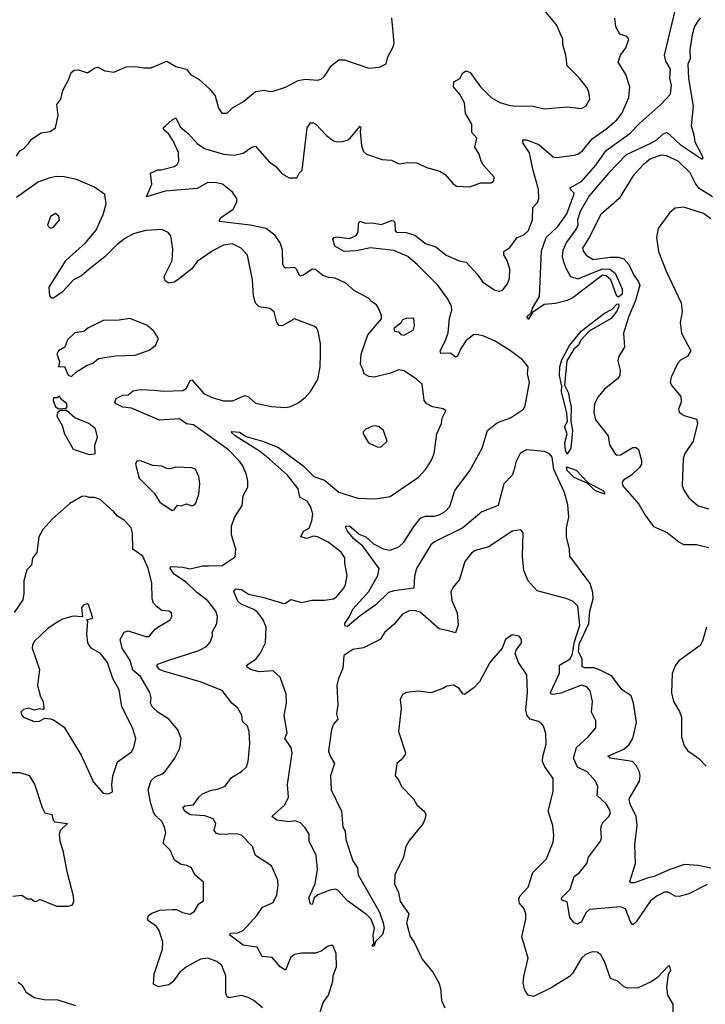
# Model space of a CAD drawing. Extents: x 2057697 to 2160550, y 827490 to 1016834.
# Tile 372 of 509: x 2110283 to 2114155, y 970544 to 976105. Entities that reach past the tile are written whole.
import ezdxf

# ---------------------------------------------------------------- set-up
doc = ezdxf.new("R2010")
doc.units = 0

msp = doc.modelspace()

# ---------------------------------------------------------------- linework, layer by layer
at = {"layer": '0CON20XD'}
for points in [[(2111856, 973456), (2111795, 973533.1), (2111693.2, 973623.2), (2111638.3, 973668.3), (2111500.6, 973755), (2111477.5, 973775), (2111481.7, 973778.3), (2111525, 973774.5), (2111561.2, 973751.2), (2111655, 973724.1), (2111745, 973689.6), (2111884.8, 973584.8), (2111945, 973525.3), (2112005, 973503.8), (2112086, 973436), (2112192.6, 973402.6), (2112290.3, 973399.7), (2112375, 973412), (2112535, 973522), (2112574.6, 973565.4), (2112606.1, 973613.9), (2112623.1, 973655), (2112639.5, 973765), (2112665.8, 973825), (2112668, 973855), (2112690, 973895), (2112675, 973908), (2112615, 973917.5), (2112582, 973935), (2112568, 973955), (2112555, 974046.2), (2112524.2, 974075), (2112455, 974122.2), (2112425, 974126.7), (2112378, 974108), (2112285, 974086.7), (2112255, 974090), (2112227.5, 974105), (2112221.7, 974131.7), (2112207, 974157), (2112212, 974215), (2112249.2, 974325), (2112326.7, 974415), (2112326.2, 974435), (2112308.8, 974475), (2112298.8, 974495), (2112271.7, 974511.7), (2112252.4, 974532.4), (2112173.4, 974573.4), (2112125, 974617.1), (2112065, 974645.5), (2112028.6, 974648.6), (2111995, 974660.6), (2111965.4, 974685.4), (2111955, 974693.1), (2111935, 974695.5), (2111885, 974661.5), (2111865, 974656), (2111846.6, 974696.6), (2111836.1, 974706.1), (2111785, 974702.2), (2111776.5, 974706.5), (2111769.1, 974725), (2111767.8, 974805), (2111753.7, 974843.7), (2111725, 974886.2), (2111675.6, 974925), (2111585, 974944.7), (2111408.8, 974965), (2111417.1, 974985), (2111489.6, 975035), (2111510, 975075), (2111508.5, 975095), (2111485, 975131.5), (2111428.6, 975175), (2111395, 975183.2), (2111345, 975184.5), (2111285, 975152), (2111105, 975136.1), (2111000, 975105), (2111029.3, 975175), (2111021.3, 975238.7), (2111063.8, 975256.2), (2111082.8, 975257.2), (2111155.3, 975274.7), (2111172.5, 975287.5), (2111181.2, 975305), (2111180.3, 975355), (2111150.3, 975420.3), (2111125, 975458.9), (2111096, 975485), (2111096, 975495), (2111105.8, 975505), (2111145, 975540), (2111165, 975550), (2111190.2, 975500.2), (2111235, 975461.9), (2111285.3, 975405.3), (2111327.1, 975377.1), (2111435, 975345.3), (2111495, 975339.6), (2111545, 975350.5), (2111595, 975385.7), (2111615, 975390), (2111691.3, 975301.3), (2111730, 975275), (2111765, 975233.8), (2111805, 975212), (2111848.3, 975211.7), (2111861.2, 975238.8), (2111878, 975255), (2111905.7, 975494.3), (2111925, 975522), (2111942.3, 975522.3), (2111955, 975514), (2112015, 975450.6), (2112055, 975421.4), (2112075, 975415.6), (2112107, 975417), (2112135, 975424.4), (2112150, 975435), (2112205, 975503.3), (2112210, 975495), (2112206.7, 975473.3), (2112213.2, 975393.2), (2112225, 975360), (2112242.5, 975345), (2112330, 975315), (2112382.3, 975312.3), (2112425, 975290), (2112472.5, 975297.5), (2112525, 975295.8), (2112579.5, 975269.5), (2112655, 975250), (2112685, 975230), (2112728.8, 975178.8), (2112750, 975165), (2112825, 975161.2), (2112885, 975183.3), (2112946.1, 975183.9), (2112960, 975195), (2112963.3, 975215), (2112900, 975285), (2112888.8, 975305), (2112878, 975345), (2112853.8, 975385), (2112863.8, 975435), (2112836.7, 975466.7), (2112836.7, 975515), (2112801.1, 975575), (2112795.4, 975635), (2112770.1, 975680.1), (2112733.1, 975725), (2112735.6, 975754.4), (2112767.8, 975772.2), (2112786.2, 975805), (2112805, 975815.8), (2112827.2, 975807.2), (2112885.6, 975725), (2112945.7, 975665), (2112995, 975636.4), (2113045, 975622.7), (2113085, 975615.6), (2113175, 975618.5), (2113245, 975602.2), (2113375, 975613.1), (2113455, 975602.9), (2113482.1, 975617.9), (2113502, 975655), (2113497.1, 975695), (2113485, 975721.2), (2113444.3, 975775), (2113374.5, 975845), (2113367.1, 975905), (2113349.4, 975965), (2113350.8, 975995), (2113314.2, 976075), (2113201.2, 976211.2)], [(2114125.8, 976115), (2114109.3, 976090.7), (2114094.5, 976065.5), (2114080.2, 976019.8), (2114067.5, 975935), (2114068.4, 975885), (2114056.3, 975853.7), (2114059, 975775), (2114085.3, 975615), (2114074.5, 975504.5), (2114090.6, 975455), (2114095.8, 975415), (2114135, 975338.8), (2114140, 975325), (2114136.7, 975315), (2114018.2, 975395), (2113955, 975454), (2113935, 975465.4), (2113915, 975458.9), (2113879.5, 975425), (2113845, 975404.8), (2113708, 975342), (2113610.4, 975239.6), (2113499.6, 975110.4), (2113448.9, 975021.1), (2113432.2, 974975), (2113434.7, 974945), (2113427.5, 974925), (2113371.2, 974848.8), (2113351.1, 974801.1), (2113347, 974767), (2113352.2, 974742.2), (2113368.1, 974698.1), (2113393.9, 974653.9), (2113435, 974641.2), (2113575, 974698.1), (2113615, 974695.7), (2113645, 974673.1), (2113684.7, 974585), (2113685, 974554.4), (2113665, 974536.9), (2113655, 974544), (2113621.4, 974635), (2113595, 974658.6), (2113575, 974662.5), (2113406.7, 974533.3), (2113375, 974518.1), (2113308.3, 974501.7), (2113245, 974495.6), (2113179.5, 974450.5), (2113155, 974412.5), (2113149.5, 974425), (2113154, 974435), (2113170.7, 974449.3), (2113178.5, 974475), (2113217.7, 974542.3), (2113230.5, 974799.5), (2113255.6, 974875), (2113322.6, 974937.4), (2113372.3, 975007.7), (2113412.7, 975115), (2113413.3, 975125), (2113393.3, 975145), (2113392.2, 975155), (2113458, 975192), (2113537.3, 975282.7), (2113595, 975366.6), (2113728.4, 975461.6), (2113785, 975520.8), (2113904.5, 975625.5), (2113958.6, 975685), (2113964.3, 975734.3), (2113954.3, 975775), (2113957.8, 975825), (2113931.1, 975871.1), (2113924.5, 975905), (2113986.4, 976163.6)], [(2110265.6, 975334.4), (2110283.8, 975365), (2110305, 975376.2), (2110333.3, 975405), (2110350.7, 975429.3), (2110404.1, 975465.9), (2110455, 975473.8), (2110486.1, 975493.9), (2110500, 975565), (2110493.8, 975625), (2110516.2, 975655), (2110526.2, 975705), (2110561.7, 975768.3), (2110574.1, 975805.9), (2110590, 975820), (2110615, 975820.8), (2110666, 975804), (2110707.3, 975832.7), (2110724.1, 975835.9), (2110765, 975816), (2110815, 975809.2), (2110885, 975838.6), (2110935, 975840.8), (2110985, 975832), (2111025, 975832.5), (2111115, 975870.8), (2111165, 975840), (2111224.4, 975824.4), (2111248, 975795), (2111297.2, 975767.2), (2111355, 975714), (2111386.7, 975675), (2111406.7, 975605), (2111425, 975576.7), (2111455, 975576.7), (2111485, 975606.7), (2111547.1, 975642.9), (2111615, 975698.8), (2111665, 975706.2), (2111695, 975698.8), (2111715, 975701.2), (2111785, 975724.3), (2111855, 975762.2), (2111895, 975768.1), (2111965, 975762.9), (2111985, 975768.8), (2112005, 975786), (2112044.7, 975845.3), (2112085, 975877.5), (2112117.8, 975877.8), (2112255, 975831.4), (2112315, 975836.2), (2112353.3, 975855), (2112361.2, 975895), (2112393.8, 975955), (2112397.3, 975972.7), (2112384, 976115)], [(2113561.1, 972431.1), (2113525, 972445.1), (2113474.5, 972444.5), (2113460.3, 972450.3), (2113459.2, 972495), (2113438.5, 972535), (2113441.9, 972578.1), (2113497, 972695), (2113503.2, 972765), (2113521, 972835), (2113520.2, 972870.2), (2113505, 972920.5), (2113388.9, 973075), (2113388.2, 973115), (2113371.5, 973185), (2113370.6, 973235), (2113384.7, 973295), (2113379, 973365), (2113359.8, 973435), (2113300.2, 973565), (2113290.4, 973635), (2113275, 973653.3), (2113246.5, 973666.5), (2113145, 973676.1), (2113109.5, 973655), (2113084.6, 973605), (2113079.6, 973580.4), (2113065.7, 973535), (2113016.6, 973483.4), (2112985, 973361.2), (2112893.3, 973325), (2112785.4, 973234.6), (2112625, 973156), (2112605, 973138.2), (2112524.2, 973005), (2112512.2, 972962.2), (2112508.8, 972895), (2112395, 972880), (2112365, 972869.3), (2112295, 972800.9), (2112205, 972738.9), (2112135, 972678.2), (2112120.6, 972680.6), (2112118.5, 972695), (2112146.2, 972733.8), (2112164.3, 972775), (2112255.3, 972875), (2112306, 972965), (2112313.6, 973005), (2112221.6, 973131.6), (2112168.5, 973175), (2112135, 973217.1), (2112124.5, 973235), (2112125.8, 973244.2), (2112145, 973246.2), (2112199.8, 973199.8), (2112238.2, 973185), (2112280.5, 973145), (2112335, 973116.9), (2112375, 973108.9), (2112425, 973127.9), (2112451.8, 973155), (2112510, 973245), (2112548.7, 973291.3), (2112575, 973301.9), (2112625, 973300.5), (2112652.4, 973307.6), (2112685, 973327.9), (2112711.5, 973355), (2112740, 973445), (2112822.9, 973555), (2112893.8, 973685), (2112925.3, 973784.7), (2112980.8, 973829.2), (2113055, 973855.6), (2113128.6, 973905), (2113137.8, 973925), (2113161.1, 974055), (2113150.6, 974105), (2113154, 974145), (2113123.2, 974183.2), (2113055.3, 974235.3), (2112968.7, 974288.7), (2112905, 974317.5), (2112865, 974327.1), (2112845, 974324.3), (2112805, 974293.1), (2112775, 974248.1), (2112755, 974204.3), (2112745, 974198.6), (2112715, 974220.9), (2112660.5, 974220.5), (2112656.7, 974235), (2112687.3, 974292.7), (2112702.9, 974337.1), (2112710.7, 974419.3), (2112723.7, 974465), (2112721.7, 974485), (2112702.8, 974525), (2112645.2, 974605), (2112529.7, 974719.7), (2112475, 974767), (2112395, 974801.6), (2112265, 974815.6), (2112185, 974799.2), (2112115, 974796.2), (2112062.5, 974825), (2112052, 974865), (2112059.2, 974875), (2112075, 974878.8), (2112145, 974868.2), (2112183.7, 974886.3), (2112194.5, 974905.5), (2112196, 974954), (2112204, 974966), (2112235, 974955.8), (2112275, 974957.1), (2112325, 974948.8), (2112385, 974970.8), (2112395, 974968.8), (2112402.5, 974955), (2112404.4, 974915), (2112411.2, 974905), (2112465, 974902.1), (2112515, 974888.2), (2112575, 974840.4), (2112632.7, 974822.7), (2112690.8, 974775), (2112765, 974742.9), (2112804.5, 974734.5), (2112868.9, 974665), (2112895.8, 974625), (2112966.7, 974576.7), (2112995, 974572), (2113010.5, 974579.5), (2113037, 974613), (2113049.2, 974645), (2113050.6, 974695), (2113036.7, 974745), (2113017.6, 974777.6), (2113017.1, 974795), (2113051.7, 974818.3), (2113092, 974875), (2113129.4, 974890.6), (2113156.5, 974915), (2113179.4, 974975), (2113181.4, 975045), (2113207.2, 975072.8), (2113214.4, 975095), (2113213.6, 975145), (2113180.2, 975260.2), (2113162.2, 975352.2), (2113126.7, 975405), (2113124.4, 975425.6), (2113144.4, 975425.6), (2113215, 975399.3), (2113295, 975330.6), (2113315, 975327.1), (2113415, 975340), (2113435, 975345.7), (2113461.4, 975365), (2113515, 975432.5), (2113599, 975491), (2113655, 975538.9), (2113683.6, 975575), (2113723.1, 975665), (2113729.4, 975725), (2113705.6, 975795), (2113662.5, 975865), (2113676.2, 975905), (2113705.8, 975945), (2113723.3, 975995), (2113710.7, 976010.7), (2113672.3, 976022.3), (2113648.8, 976065), (2113643, 976113)], [(2114195, 975103.5), (2114120.5, 975150.5), (2114099.1, 975179.1), (2114069.7, 975239.7), (2114002.2, 975305), (2113936.4, 975336.4), (2113905, 975339.7), (2113845, 975319.7), (2113803.5, 975285), (2113745, 975221.4), (2113668.6, 975095), (2113565.3, 975004.7), (2113498.9, 974875), (2113461.5, 974815), (2113466.7, 974795), (2113481.1, 974775), (2113521.3, 974751.3), (2113615, 974763.5), (2113665, 974762.9), (2113695, 974753.8), (2113723, 974723), (2113750, 974665), (2113778.4, 974625), (2113784.1, 974605), (2113761.3, 974518.7), (2113720.3, 974425), (2113693.2, 974335), (2113697.8, 974255), (2113667.1, 974205), (2113661.3, 974178.7), (2113673.8, 974125), (2113672.2, 974095), (2113660.8, 974079.2), (2113584.3, 974015.7), (2113548.9, 973975), (2113528.6, 973935), (2113525.8, 973885.8), (2113534.3, 973845), (2113605.4, 973755.4), (2113613.9, 973703.9), (2113645, 973652.5), (2113655.7, 973645.7), (2113675, 973646.9), (2113745, 973689.4), (2113765, 973689.2), (2113776.7, 973676.7), (2113794.3, 973615), (2113794.2, 973595), (2113782.9, 973575), (2113738.1, 973531.9), (2113693.3, 973505), (2113685, 973492.5), (2113687.5, 973475), (2113779.3, 973369.3), (2113815, 973307.5), (2113863.1, 973243.1), (2113939.1, 973209.1), (2114005.5, 973155.5), (2114031.7, 973141.7), (2114105, 973140.8), (2114174.3, 973124.3)], [(2110675.6, 974695), (2110632.7, 974657.3), (2110587.1, 974635), (2110525, 974567.8), (2110475, 974532.2), (2110465, 974531.9), (2110453.3, 974545), (2110449.4, 974595), (2110545, 974747.5), (2110655, 974843.8), (2110715, 974915.6), (2110754.3, 975005), (2110771.2, 975065), (2110765, 975116.7), (2110705, 975159.5), (2110605, 975201.5), (2110535, 975216.9), (2110491.7, 975218.3), (2110455, 975212.5), (2110390.2, 975189.8), (2110265, 975101.2)], [(2114185, 974980.8), (2114145, 975010), (2114034.2, 975045.8), (2113985, 975040), (2113954.5, 975015.5), (2113889.2, 974925), (2113878.6, 974875), (2113890, 974795), (2113934.6, 974684.6), (2114019.2, 974505), (2114024, 974455), (2114012, 974395), (2114020.8, 974335), (2114073.3, 974235), (2114055.9, 974204.1), (2114015, 974181.2), (2113998.8, 974165), (2113962, 974085), (2113956.2, 974055), (2113966.7, 974035), (2114017.3, 973977.3), (2114018.8, 973945), (2114004, 973905), (2114007.7, 973887.7), (2114035, 973868.8), (2114105, 973848), (2114110.6, 973825), (2114086.9, 973725), (2114039.5, 973655), (2114030.4, 973625), (2114024.3, 973475), (2114031.7, 973451.7), (2114060.8, 973405), (2114115, 973358.9), (2114175, 973342.1)], [(2110455, 974928), (2110475, 974932.5), (2110508.1, 974975), (2110505, 974996), (2110485, 975010.6), (2110456.4, 974993.6), (2110440, 974945), (2110455, 974928)], [(2111970.2, 970469.8), (2111997.8, 970555), (2112027.8, 970595), (2112051.4, 970675), (2112053.2, 970706.8), (2112071.9, 970755), (2112071.2, 970831.2), (2112053.3, 970873.3), (2112045, 970877.5), (2112025, 970873.3), (2111985, 970844), (2111953.9, 970833.9), (2111875, 970833.8), (2111835, 970825.7), (2111815, 970811.2), (2111785, 970736.7), (2111755, 970755.6), (2111708.3, 970808.3), (2111652, 970815), (2111625, 970866.2), (2111545, 970878.9), (2111470, 970935), (2111473.1, 970946.9), (2111515, 970947.3), (2111547.2, 970962.8), (2111621.9, 971045), (2111655, 971092.5), (2111715, 971118.8), (2111735, 971162.5), (2111742.2, 971215), (2111740, 971245), (2111705, 971326.7), (2111615, 971383.8), (2111597.1, 971435), (2111535, 971498.6), (2111505, 971507.3), (2111415, 971504.1), (2111395, 971509.6), (2111380.9, 971525), (2111390.5, 971565), (2111375, 971591.9), (2111328, 971608), (2111245, 971614.3), (2111215.6, 971635), (2111204.3, 971655), (2111215, 971665.6), (2111265, 971671.1), (2111295.3, 971714.7), (2111315, 971732.2), (2111365, 971754.5), (2111401.1, 971758.9), (2111444.1, 971775.9), (2111478.8, 971825), (2111535, 971858.8), (2111563.3, 971885), (2111573.8, 971915), (2111582.9, 972015), (2111580, 972085), (2111568.8, 972115), (2111540.9, 972140.9), (2111537.1, 972177.1), (2111515.8, 972215.8), (2111481.2, 972245), (2111426.4, 972316.4), (2111303.3, 972365), (2111095.2, 972425.2), (2111073.3, 972435), (2111058.1, 972455), (2111064.2, 972465), (2111115, 972484.7), (2111295, 972541.5), (2111338, 972565), (2111359.7, 972590.3), (2111372.5, 972625), (2111370, 972645), (2111396, 972695), (2111400, 972735), (2111390, 972765), (2111345, 972823.5), (2111281.7, 972871.7), (2111225, 972927.3), (2111155, 972972.5), (2111132.5, 973005), (2111134.5, 973015.5), (2111143.4, 973016.6), (2111205, 973012.9), (2111245, 973003.3), (2111315, 973020.4), (2111349.8, 973019.8), (2111427.4, 973022.6), (2111499.5, 973070.5), (2111503.3, 973115), (2111480, 973195), (2111480, 973245), (2111495.8, 973294.2), (2111538.8, 973361.2), (2111546, 973415), (2111570.8, 973465), (2111572.3, 973497.7), (2111564.4, 973535), (2111542.5, 973585), (2111523, 973613), (2111461.5, 973675), (2111265, 973816.7), (2111225, 973822.2), (2111185, 973850), (2111073.5, 973843.5), (2110915, 973910), (2110865, 973915.7), (2110828.8, 973935), (2110821.2, 973945), (2110828.8, 973965), (2110865, 973984.2), (2110895, 973986), (2110925, 974008.9), (2110965, 974015.5), (2111042.6, 974012.6), (2111095, 974007.7), (2111205, 974010.4), (2111225.3, 974024.7), (2111245, 974068), (2111255, 974070), (2111325, 973992.3), (2111375, 973969.2), (2111435, 973952.1), (2111485, 973951.5), (2111555, 973981.9), (2111575, 973975.7), (2111615, 973940), (2111705, 973920.8), (2111785, 973914.2), (2111815, 973920), (2111855, 973941.4), (2111895, 973971.4), (2111925.9, 974004.1), (2111966.7, 974073.3), (2111979.1, 974145), (2111982.5, 974215), (2111981.1, 974275), (2111968.1, 974345), (2111958.6, 974365), (2111945, 974374.3), (2111835.7, 974415.7), (2111765, 974375.6), (2111748.1, 974378.1), (2111734.5, 974394.5), (2111720.8, 974455), (2111696.2, 974473.8), (2111635, 974482.5), (2111614.6, 974504.6), (2111603.2, 974543.2), (2111598.6, 974635), (2111568.9, 974775), (2111533.8, 974813.8), (2111485, 974839.5), (2111435, 974832.2), (2111375, 974801.4), (2111285, 974740), (2111255, 974698.6), (2111177.1, 974635), (2111155, 974621.8), (2111125, 974617.5), (2111105, 974630), (2111098.9, 974655), (2111143.9, 974745), (2111148.6, 974808.6), (2111136, 974885), (2111122.3, 974902.3), (2111085, 974919.2), (2110995, 974914.4), (2110925, 974894.6), (2110875, 974867.3), (2110834.4, 974835.6), (2110763.6, 974765), (2110675.6, 974695)], [(2113375, 973651.2), (2113365, 973673.3), (2113362.2, 973715), (2113373.8, 973765), (2113358.8, 973805), (2113376, 973835), (2113373, 973883), (2113343.3, 974005), (2113344.4, 974035), (2113332.3, 974095), (2113333.9, 974143.9), (2113345, 974184.2), (2113388.4, 974265), (2113455, 974347.8), (2113585, 974448.2), (2113629.2, 974470.8), (2113655, 974498.8), (2113665, 974500), (2113666.7, 974486.7), (2113655, 974457.8), (2113622.6, 974417.4), (2113498, 974345), (2113454, 974296), (2113436.1, 974263.9), (2113412.2, 974245), (2113372.2, 974177.8), (2113360.3, 974040.3), (2113382.1, 973995), (2113388, 973958), (2113397.1, 973922.9), (2113395.4, 973835), (2113405.3, 973785), (2113395.3, 973685), (2113375, 973651.2)], [(2110575, 974090), (2110603.9, 974116.1), (2110665, 974154.2), (2110696.7, 974165), (2110728.3, 974191.7), (2110825, 974206.9), (2110935, 974209.4), (2111015, 974238), (2111050, 974265), (2111067.5, 974305), (2111040, 974345), (2111000.5, 974380.5), (2110905, 974418), (2110845, 974407.5), (2110755, 974405.8), (2110667.3, 974362.7), (2110645, 974343.8), (2110595, 974336), (2110552.7, 974297.3), (2110537.5, 974255), (2110503.3, 974235), (2110493.3, 974215), (2110507.5, 974175), (2110503.3, 974145), (2110536.4, 974146.4), (2110557, 974097), (2110575, 974090)], [(2112455, 974323.8), (2112507, 974353), (2112513.3, 974375), (2112508.3, 974418.3), (2112465, 974417.5), (2112445, 974410), (2112435, 974390), (2112395, 974360), (2112400, 974345), (2112421.7, 974341.7), (2112435, 974327.5), (2112455, 974323.8)], [(2110505, 973907.5), (2110545, 973910), (2110551.7, 973918.3), (2110550, 973935), (2110520, 973960), (2110508.3, 973978.3), (2110495, 973970), (2110475, 973970), (2110472.5, 973955), (2110485, 973917.5), (2110505, 973907.5)], [(2110675, 973650), (2110705, 973652.5), (2110710, 973655), (2110708.3, 973701.7), (2110723, 973747), (2110711.2, 973795), (2110673.3, 973825), (2110595, 973856.2), (2110548.3, 973898.3), (2110511.7, 973898.3), (2110496.4, 973883.6), (2110493.3, 973865), (2110523.6, 973813.6), (2110536.2, 973765), (2110585, 973680), (2110675, 973650)], [(2112305, 973690), (2112325, 973693.3), (2112357.5, 973725), (2112336.7, 973785), (2112312.5, 973805), (2112295, 973811.2), (2112275, 973810), (2112237, 973793), (2112223, 973777), (2112222.5, 973765), (2112253.3, 973715), (2112305, 973690)], [(2111145, 973333.3), (2111155, 973337.5), (2111175, 973363.8), (2111195, 973360), (2111225, 973370), (2111255, 973360), (2111270, 973365), (2111278, 973375), (2111294.2, 973425.8), (2111300, 973485), (2111294.5, 973524.5), (2111275.6, 973565.6), (2111255, 973574), (2111165, 973577.5), (2111135, 973568.8), (2111115, 973570), (2111085, 973583.8), (2111035, 973586.7), (2110965, 973613.3), (2110945, 973612.5), (2110936.7, 973595), (2110957.5, 973515), (2111041.7, 973431.7), (2111075, 973380), (2111145, 973333.3)], [(2113585, 973424.3), (2113535, 973444.5), (2113487.5, 973487.5), (2113415, 973519.2), (2113375, 973558.6), (2113370.6, 973579.4), (2113425, 973560), (2113491.2, 973491.2), (2113576.5, 973445), (2113585.6, 973435), (2113585, 973424.3)], [(2114165, 971221.1), (2114061.7, 971168.3), (2114006.8, 971153.2), (2113985, 971155.7), (2113945, 971176.7), (2113925, 971177.5), (2113882.4, 971157.6), (2113845, 971129.4), (2113765, 971009.4), (2113745, 970993.8), (2113735, 971006.2), (2113705, 971084.3), (2113675, 971095.4), (2113500.6, 971079.4), (2113479.6, 971060.4), (2113455, 971009.2), (2113433.9, 970996.1), (2113415, 971004), (2113388.9, 971035), (2113375, 971123.3), (2113345, 971133.1), (2113341.9, 971145), (2113391.5, 971195), (2113414.7, 971265.3), (2113445, 971288.9), (2113485, 971340), (2113496, 971375), (2113562, 971465), (2113568, 971485), (2113564.3, 971535), (2113568.6, 971555), (2113577.6, 971572.4), (2113610.8, 971605), (2113618.6, 971625), (2113614.2, 971645), (2113595, 971676), (2113544.1, 971724.1), (2113546.9, 971775), (2113534.3, 971805), (2113486.7, 971856.7), (2113433.7, 971883.7), (2113410.8, 971935), (2113426.7, 971995), (2113492.9, 972055), (2113536, 972105), (2113535.8, 972145), (2113512.9, 972195), (2113518.5, 972255), (2113505, 972313.8), (2113485, 972337.8), (2113455, 972347.3), (2113339, 972301), (2113293.9, 972293.9), (2113285, 972296), (2113280.5, 972305), (2113330.8, 972415), (2113330.7, 972459.3), (2113391.8, 972495), (2113405.6, 972524.4), (2113413.8, 972585), (2113446.7, 972685), (2113435, 972792), (2113408.3, 972818.3), (2113375, 972834.5), (2113205, 972880), (2113154.3, 972935), (2113129.4, 972995), (2113122.5, 973075), (2113126.2, 973206.2), (2113113, 973223), (2113064.3, 973215.7), (2112932.6, 973127.4), (2112855, 973107.5), (2112835, 973092), (2112797.5, 973045), (2112766.8, 972943.2), (2112730.3, 972899.7), (2112717, 972873), (2112722.5, 972825), (2112754.2, 972755), (2112760, 972685), (2112745, 972642.5), (2112711.7, 972651.7), (2112652.5, 972665), (2112545, 972758.2), (2112515, 972768.2), (2112483.1, 972766.9), (2112445, 972747.1), (2112395, 972689.2), (2112346, 972645), (2112318.8, 972605), (2112225, 972558), (2112165, 972548.1), (2112113.3, 972515), (2112108.1, 972441.9), (2112081.2, 972378.8), (2112074.2, 972345), (2112078.9, 972235), (2112072.2, 972185), (2112078.8, 972155), (2112055, 972126), (2112044.2, 972095.8), (2112027.5, 971975), (2112035, 971948.8), (2112061.4, 971905), (2112037.8, 971835), (2112042.7, 971755), (2112100, 971635), (2112108.9, 971545), (2112121.3, 971521.3), (2112125.3, 971475.3), (2112165, 971353.8), (2112191.5, 971315), (2112194.5, 971275), (2112315.5, 971065), (2112335.6, 971004.4), (2112340.8, 970975), (2112331.7, 970938.3), (2112291.7, 970898.3), (2112285, 970872.5), (2112275, 970870), (2112273.3, 970875), (2112282.5, 970887.5), (2112279.4, 970935), (2112286.2, 970975), (2112268, 971025), (2112241.7, 971051.7), (2112135, 971128.9), (2112078.9, 971188.9), (2112065, 971194.4), (2112035, 971189.6), (2111966.8, 971163.2), (2111945.6, 971145), (2111935, 971107.5), (2111925, 971110), (2111915.7, 971145), (2111950.8, 971225), (2111964.3, 971305), (2111957.2, 971387.2), (2111922.8, 971452.8), (2111917.3, 971465), (2111917.5, 971505), (2111895, 971541.4), (2111868.9, 971568.9), (2111840, 971580), (2111805, 971574.5), (2111734.6, 971584.6), (2111706.7, 971605), (2111779.8, 971670.2), (2111800.9, 971715), (2111794.7, 971784.7), (2111822.2, 971965), (2111815.4, 971995.4), (2111780.5, 972045), (2111793, 972077), (2111776.9, 972175), (2111789.6, 972245), (2111787.3, 972295), (2111755, 972391.4), (2111715, 972427.5), (2111635, 972421.4), (2111586.7, 972435), (2111567.7, 972447.7), (2111566, 972455), (2111574, 972465), (2111616.1, 972493.9), (2111642.1, 972525), (2111672.2, 972585), (2111674.7, 972675), (2111657.2, 972715), (2111627.5, 972757.5), (2111605, 972774.1), (2111534.1, 972804.1), (2111515, 972820.4), (2111493.4, 972875), (2111495.6, 972885), (2111505, 972889.7), (2111535, 972886.2), (2111575, 972860.3), (2111654.3, 972844.3), (2111775, 972808), (2111785, 972808.8), (2111815, 972831.2), (2111875, 972814), (2111933, 972827), (2112005, 972826.7), (2112055, 972834.5), (2112075, 972847.1), (2112114.4, 972895), (2112122.7, 972915), (2112132.1, 972965), (2112119.1, 973035), (2112119.5, 973065), (2112098.2, 973098.2), (2112025, 973154.3), (2111965, 973184.4), (2111942.2, 973187.8), (2111905, 973175.7), (2111870, 973185), (2111885, 973215.8), (2111917.1, 973232.9), (2111933.8, 973275), (2111938.2, 973315), (2111925.3, 973355), (2111906.1, 973385), (2111865, 973409.2), (2111856, 973456)], [(2111654, 970525), (2111605, 970566), (2111573.2, 970583.2), (2111535, 970594.4), (2111465, 970580), (2111455, 970586.2), (2111446.6, 970606.6), (2111446.4, 970705), (2111425, 970764), (2111396.1, 970786.1), (2111345.4, 970805.4), (2111305, 970800), (2111224.8, 970755.2), (2111187.5, 970725), (2111148.8, 970671.2), (2111126.2, 970655), (2111065, 970642.9), (2111038, 970658), (2111042.9, 970715), (2111090, 970855), (2111091.5, 970895), (2111071.5, 970961.5), (2111055, 970983.1), (2111010.8, 971015), (2111005.8, 971025.8), (2111010, 971045), (2111030.2, 971059.8), (2111075, 971076.7), (2111145, 971080.6), (2111169.1, 971079.1), (2111203, 971063), (2111245, 971054), (2111270.3, 971069.7), (2111295, 971112.5), (2111321.7, 971128.3), (2111321.2, 971235), (2111272, 971275), (2111253.8, 971315), (2111228, 971328), (2111194.6, 971334.6), (2111157.8, 971357.8), (2111132.9, 971415), (2111094.3, 971455), (2111107.9, 971512.1), (2111101.2, 971545), (2111087.5, 971575), (2111050.5, 971610.5), (2111039.6, 971629.6), (2111021.1, 971685), (2111009.5, 971755), (2111025, 971808.6), (2111049.5, 971830.5), (2111086.2, 971843.8), (2111102.6, 971857.4), (2111158.8, 971935), (2111188.3, 971991.7), (2111195.6, 972045), (2111175.8, 972095), (2111125.7, 972155), (2111063.9, 972193.9), (2111033, 972223), (2111022.2, 972245), (2111025.6, 972275), (2111017.5, 972305), (2110966.2, 972395), (2110922.2, 972432.2), (2110907.9, 972485), (2110862.6, 972555), (2110850.9, 972605), (2110873.1, 972645), (2110895, 972653.5), (2110995, 972620.8), (2111015, 972621.2), (2111041.9, 972658.1), (2111062.5, 972675), (2111133.3, 972715), (2111142, 972735), (2111141.2, 972755), (2111125, 972763.8), (2111085, 972768.8), (2111055, 972790), (2111039.3, 972809.3), (2111031.1, 972835), (2111028.9, 972925), (2111009.1, 973005), (2110978.1, 973075), (2110921.5, 973115), (2110920.4, 973205), (2110913.1, 973235), (2110875, 973277.1), (2110835, 973301.2), (2110815.7, 973325.7), (2110737.5, 973395), (2110706.1, 973406.1), (2110675, 973406.2), (2110653.6, 973413.6), (2110635, 973411.2), (2110567, 973373), (2110468, 973285), (2110414, 973225), (2110391.2, 973185), (2110380, 973095), (2110355.5, 973064.5), (2110350, 973025), (2110323, 972997), (2110306.9, 972935), (2110307.5, 972865), (2110301.4, 972828.6), (2110252.8, 972757.2)], [(2110785, 971732.5), (2110806.7, 971745), (2110803.6, 971783.6), (2110809.2, 971835), (2110835, 971913.3), (2110915, 971970), (2110927.8, 971995), (2110939.4, 972045), (2110920.5, 972105), (2110859.5, 972225), (2110845, 972320), (2110809.3, 972385), (2110778.2, 972475), (2110739.4, 972525), (2110686.5, 972555), (2110668.8, 972585), (2110662.9, 972635), (2110667.5, 972707.5), (2110660, 972715), (2110696.7, 972725), (2110671.2, 972801.2), (2110665, 972806.2), (2110645, 972800.8), (2110631.4, 972785), (2110638.3, 972731.7), (2110585, 972736.2), (2110525, 972720), (2110505, 972708), (2110445, 972668), (2110367.1, 972595), (2110355.5, 972575), (2110354, 972555), (2110394.4, 972435.6), (2110384.2, 972345), (2110401.1, 972281.1), (2110416.2, 972255), (2110420, 972215), (2110415, 972210), (2110395, 972213.8), (2110365, 972206.2), (2110335, 972216), (2110305, 972210), (2110290, 972195), (2110295, 972176.7), (2110305, 972166.2), (2110365, 972141.2), (2110395, 972143.3), (2110425, 972160), (2110455, 972156.7), (2110475, 972150), (2110535, 972110), (2110631.2, 971951.2), (2110699.5, 971799.5), (2110755, 971736.7), (2110785, 971732.5)], [(2113974, 970495), (2113974, 970545), (2113944, 970595), (2113938.3, 970638.3), (2113947, 970713), (2113960, 970735), (2113955, 970760), (2113945, 970760), (2113883.9, 970696.1), (2113848.3, 970671.7), (2113775, 970636.7), (2113715, 970634.6), (2113692.5, 970645), (2113660, 970675), (2113620.3, 970690.3), (2113585.4, 970785.4), (2113565, 970823.8), (2113545, 970839.2), (2113515, 970840.8), (2113478.8, 970825), (2113455, 970805.8), (2113405, 970718.8), (2113388, 970702), (2113285, 970636.7), (2113185, 970587.5), (2113153.8, 970595), (2113135, 970623.3), (2113125.6, 970665), (2113129.4, 970700.6), (2113153.8, 970805), (2113118.8, 970925), (2113140.8, 971025), (2113142, 971055), (2113132.7, 971082.7), (2113106.2, 971115), (2113101.7, 971138.3), (2113106.7, 971155), (2113155, 971206.7), (2113181.1, 971288.9), (2113257.8, 971365), (2113295, 971460), (2113299.1, 971495), (2113293.3, 971555), (2113266.9, 971635), (2113295.8, 971745.8), (2113295, 971820), (2113248.6, 971885), (2113235.7, 971915), (2113237, 971943), (2113256.6, 972013.4), (2113253.3, 972073.3), (2113240.8, 972115), (2113229.8, 972129.8), (2113212, 972142), (2113165, 972153.8), (2113149.1, 972175), (2113142.1, 972205), (2113150.4, 972305), (2113147.1, 972405), (2113100, 972475), (2113081.2, 972525), (2113086.2, 972545), (2113116.2, 972585), (2113116.2, 972605), (2113103.6, 972623.6), (2113065, 972630), (2113026.7, 972605), (2113007.5, 972555), (2112938, 972475), (2112879.4, 972365), (2112847.8, 972332.2), (2112795, 972294), (2112785, 972296.7), (2112765, 972328), (2112735, 972347.5), (2112695, 972340.8), (2112673, 972327), (2112605, 972304), (2112535, 972312.5), (2112465, 972306), (2112445, 972294), (2112431.1, 972265), (2112436.9, 972215), (2112422, 972085), (2112461.2, 971965), (2112460, 971955), (2112437.5, 971925), (2112413.3, 971905), (2112403.8, 971835), (2112422.5, 971812.5), (2112440, 971775), (2112506.2, 971705), (2112525, 971670), (2112570.5, 971630.5), (2112576.2, 971615), (2112573.8, 971595), (2112561.2, 971565), (2112480, 971465), (2112463.8, 971435), (2112450, 971375), (2112402.5, 971275), (2112399.4, 971225), (2112421.5, 971175), (2112432.5, 971125), (2112480.6, 971055), (2112467.1, 971005), (2112487.4, 970927.4), (2112510, 970895), (2112555, 970800), (2112615.8, 970725), (2112649.2, 970665), (2112660, 970635), (2112664.5, 970565), (2112683.8, 970523.8)], [(2114161.4, 972675), (2114138, 972595), (2114125, 972571.2), (2114005, 972484.3), (2113984.1, 972455.9), (2113967.7, 972412.3), (2113963.4, 972303.4), (2113974.4, 972255), (2114008.7, 972198.7), (2114020.5, 972165), (2114020.5, 972055), (2114035, 972003.6), (2114056.4, 971975), (2114115.8, 971935), (2114159.3, 971889.3)], [(2114185, 971312.9), (2114115, 971329), (2114036.3, 971333.7), (2113955, 971306), (2113866.3, 971266.3), (2113826.2, 971256.2), (2113755, 971229.5), (2113735, 971230), (2113728.3, 971238.3), (2113759.7, 971340.3), (2113756.4, 971445), (2113770.7, 971555), (2113764.1, 971605), (2113729.8, 971675), (2113724.7, 971705), (2113782.3, 971805), (2113787, 971835), (2113782.5, 971855), (2113765, 971892.3), (2113744.5, 971915), (2113616.7, 971935), (2113603.8, 971945), (2113695, 971984.7), (2113725, 972011.8), (2113744.8, 972045), (2113765.3, 972135), (2113750, 972245), (2113736, 972286), (2113685, 972320.4), (2113625, 972399.4), (2113561.1, 972431.1)], [(2110225, 971854), (2110285, 971854.2), (2110337, 971837), (2110366.9, 971786.9), (2110409.4, 971655), (2110425, 971626), (2110465.4, 971615.4), (2110471.9, 971585), (2110481.2, 971575), (2110553.3, 971565), (2110512.1, 971525), (2110505.5, 971505), (2110510.5, 971465), (2110527, 971413), (2110549.4, 971295), (2110585, 971157.5), (2110587.9, 971125), (2110579.4, 971105), (2110555, 971097.3), (2110495, 971096.4), (2110405, 971131.8), (2110395, 971133.5), (2110375, 971123.1), (2110365, 971125.6), (2110348.5, 971138.5), (2110325, 971138.1), (2110295, 971158.1), (2110245, 971154)], [(2110275, 970670), (2110294.7, 970654.7), (2110318, 970615), (2110365, 970583.1), (2110421.5, 970571.5), (2110498.8, 970568.8), (2110597.7, 970537.7)]]:
    msp.add_lwpolyline(points, dxfattribs=at)

doc.saveas('drawing.dxf')
